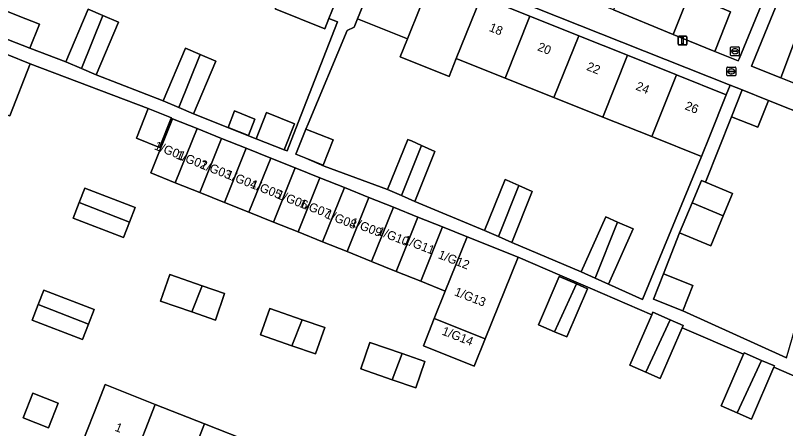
# Model space of a CAD drawing. Extents: x 159817 to 160765, y 380688 to 381638.
# Drawn here: x 160352.4 to 160439.6, y 381322.6 to 381369.4 of the extents above; entities that cross this region are included whole.
import ezdxf

# ---------------------------------------------------------------- set-up
doc = ezdxf.new("R2010")
doc.units = 0
for name, color, linetype in [('IMGEO_Brandkraan', 7, 'Continuous'), ('IMGEO_Erf', 7, 'Continuous'), ('IMGEO_Groenvoorziening', 7, 'Continuous'), ('IMGEO_Lichtmast', 7, 'Continuous'), ('IMGEO_Pand', 7, 'Continuous'), ('IMGEO_Pand_nummerreeks', 7, 'Continuous'), ('IMGEO_Rioolput', 7, 'Continuous'), ('IMGEO_Voetpad_open', 7, 'Continuous')]:
    doc.layers.add(name, color=color, linetype=linetype)

msp = doc.modelspace()

# ---------------------------------------------------------------- linework, layer by layer
at = {"layer": 'IMGEO_Brandkraan'}
for p, q in [((160433.034, 381363.563), (160433.886, 381363.563)), ((160432.959, 381362.637), (160432.959, 381363.489)), ((160433.218, 381363.057), (160433.218, 381363.069)), ((160433.656, 381363.02), (160433.258, 381363.02)), ((160433.261, 381363.106), (160433.659, 381363.106)), ((160433.47, 381362.783), (160433.445, 381362.783)), ((160433.447, 381363.343), (160433.472, 381363.343)), ((160433.702, 381363.069), (160433.702, 381363.057)), ((160433.96, 381363.489), (160433.96, 381362.637)), ((160433.886, 381362.563), (160433.034, 381362.563))]:
    msp.add_line(p, q, dxfattribs=at)
for points in [[(160433.034, 381363.563), (160433.886, 381363.563)], [(160432.959, 381362.637), (160432.959, 381363.489)], [(160433.96, 381363.489), (160433.96, 381362.637)], [(160433.886, 381362.563), (160433.034, 381362.563)]]:
    msp.add_lwpolyline(points, dxfattribs=at)
for centre, radius, start, end in [((160433.036, 381363.487), 0.0765, 91.55205, 178.44795), ((160433.036, 381363.487), 0.0765, 91.55205, 178.44795), ((160433.884, 381363.487), 0.0765, 1.55205, 88.44795), ((160433.884, 381363.487), 0.0765, 1.55205, 88.44795), ((160433.258, 381363.066), 0.0403, 85.87752, 175.75265), ((160433.255, 381363.056), 0.0366, 178.93798, 274.71019), ((160433.659, 381363.063), 0.043, 264.86636, 352.45326), ((160433.663, 381363.068), 0.0386, 1.73085, 96.63898), ((160433.036, 381362.639), 0.0765, 181.55205, 268.44795), ((160433.036, 381362.639), 0.0765, 181.55205, 268.44795), ((160433.884, 381362.639), 0.0765, 271.55205, 358.44795), ((160433.884, 381362.639), 0.0765, 271.55205, 358.44795)]:
    msp.add_arc(centre, radius, start, end, dxfattribs=at)
for centre, major_axis, ratio, start_param, end_param in [((160433.446, 381363.063), (-0.387, 0.002), 0.722429, 4.712389, 7.853982), ((160433.471, 381363.063), (-0.39, 0.002), 0.717154, 1.570796, 4.712389)]:
    msp.add_ellipse(centre, major_axis=major_axis, ratio=ratio, start_param=start_param, end_param=end_param, dxfattribs=at)
at = {"layer": 'IMGEO_Erf'}
for points in [[(160394.343, 381377.031), (160393.939, 381376.016), (160399.586, 381373.755), (160405.117, 381371.541), (160410.648, 381369.326), (160416.178, 381367.112), (160421.71, 381364.898), (160427.242, 381362.683), (160432.886, 381360.423), (160433.321, 381361.509)], [(160424.444, 381355.675), (160418.912, 381357.89), (160413.381, 381360.105), (160407.85, 381362.319), (160402.319, 381364.533), (160401.509, 381362.504), (160395.978, 381364.718), (160396.788, 381366.748), (160391.135, 381369.011), (160390.769, 381368.095), (160389.981, 381367.687), (160385.54, 381357.116), (160385.299, 381356.54), (160388.37, 381355.308), (160387.228, 381352.46), (160386.311, 381352.828), (160386.05, 381352.932), (160385.284, 381353.24), (160385.276, 381353.222), (160387.376, 381352.339), (160394.547, 381349.701), (160396.821, 381355.37), (160397.037, 381355.273), (160397.229, 381355.187), (160398.388, 381354.668), (160399.898, 381353.994), (160397.624, 381348.326), (160405.514, 381345.055), (160407.849, 381350.817), (160408.049, 381350.728), (160408.38, 381350.58), (160409.396, 381350.125), (160410.926, 381349.441), (160408.591, 381343.679), (160416.465, 381340.344), (160419.258, 381346.593), (160420.582, 381346.002), (160422.335, 381345.218), (160419.542, 381338.968), (160423.41, 381337.238), (160430.082, 381353.418)], [(160444.715, 381347.933), (160444.87, 381348.467), (160445.342, 381348.331), (160445.491, 381348.846), (160446.884, 381353.648), (160447.541, 381355.853), (160437.661, 381359.775), (160436.448, 381356.743), (160433.477, 381357.932), (160430.516, 381350.532), (160433.601, 381349.247), (160432.54, 381346.699), (160431.125, 381343.303), (160427.602, 381344.771), (160425.768, 381340.14), (160429.106, 381338.826), (160427.97, 381335.938), (160439.687, 381330.597), (160441.387, 381336.457), (160443.051, 381342.194)], [(160377.213, 381358.601), (160379.524, 381357.673), (160378.789, 381355.798), (160376.478, 381356.725)], [(160364.64, 381344.239), (160358.938, 381346.43), (160359.626, 381348.22), (160360.253, 381349.852), (160365.955, 381347.662), (160365.308, 381345.978)], [(160375.047, 381334.89), (160372.373, 381335.817), (160368.832, 381337.045), (160369.87, 381340.04), (160373.537, 381338.769), (160376.085, 381337.886)], [(160411.624, 381334.362), (160413.971, 381339.83), (160415.92, 381338.984), (160417.191, 381338.431), (160414.829, 381332.982), (160413.454, 381333.569)], [(160360.663, 381334.412), (160359.995, 381332.673), (160354.293, 381334.864), (160354.981, 381336.654), (160355.608, 381338.286), (160361.31, 381336.096)], [(160386.383, 381331.05), (160383.709, 381331.977), (160380.168, 381333.205), (160381.206, 381336.2), (160384.873, 381334.929), (160387.421, 381334.046)], [(160396.209, 381331.089), (160398.757, 381330.206), (160397.719, 381327.21), (160395.045, 381328.137), (160391.504, 381329.365), (160392.542, 381332.36)], [(160368.242, 381325.34), (160373.802, 381323.144), (160379.361, 381320.949), (160384.92, 381318.753), (160390.48, 381316.557), (160396.152, 381314.317), (160395.42, 381312.463), (160393.583, 381307.812), (160387.915, 381310.051), (160382.355, 381312.247), (160376.796, 381314.443), (160371.237, 381316.638), (160365.678, 381318.834), (160365.128, 381319.051), (160360.007, 381321.074), (160361.844, 381325.725), (160362.576, 381327.578)], [(160356.134, 381322.698), (160353.268, 381323.83), (160354.361, 381326.598), (160357.227, 381325.466)]]:
    msp.add_lwpolyline(points, close=True, dxfattribs=at)
for points in [[(160349.51, 381370.633), (160352.707, 381369.373), (160355.121, 381368.421), (160354.051, 381365.707), (160358.095, 381364.162), (160360.626, 381370.123), (160362.302, 381369.411), (160364.082, 381368.655), (160361.551, 381362.694), (160369.123, 381359.732), (160371.654, 381365.693), (160373.329, 381364.981), (160375.11, 381364.225), (160372.579, 381358.264), (160379.649, 381355.423), (160380.815, 381358.398), (160384.008, 381357.117), (160382.829, 381354.177), (160383.153, 381354.05), (160384.424, 381357.294), (160388.882, 381368.672), (160387.896, 381369.058), (160387.436, 381367.91), (160381.807, 381370.163)], [(160443.391, 381327.319), (160438.271, 381329.538), (160435.729, 381323.674), (160434.128, 381324.368), (160432.298, 381325.161), (160434.836, 381331.017), (160427.879, 381334.013), (160425.392, 381328.275), (160423.791, 381328.969), (160421.961, 381329.762), (160424.444, 381335.492), (160417.488, 381338.487), (160414.034, 381339.974), (160409.309, 381342.008), (160405.584, 381332.777), (160404.33, 381329.671), (160398.589, 381331.987), (160399.832, 381335.084), (160401.074, 381338.182), (160398.295, 381339.297), (160395.516, 381340.412), (160392.737, 381341.527), (160389.958, 381342.642), (160387.179, 381343.757), (160384.4, 381344.872), (160381.621, 381345.988), (160378.842, 381347.103), (160376.063, 381348.218), (160373.284, 381349.333), (160370.505, 381350.448), (160367.726, 381351.563), (160370.19, 381357.704), (160370.05, 381357.76), (160368.712, 381354.432), (160366.094, 381355.484), (160367.45, 381358.857), (160354.086, 381363.936), (160351.755, 381358.026)]]:
    msp.add_lwpolyline(points, dxfattribs=at)
at = {"layer": 'IMGEO_Groenvoorziening'}
for points in [[(160436.473, 381369.629), (160439.566, 381377.038), (160421.049, 381385.609), (160417.608, 381377.376), (160417.205, 381376.413), (160421.888, 381374.519), (160420.1, 381370.053), (160426.89, 381367.266), (160428.669, 381371.825), (160433.383, 381369.799), (160431.582, 381365.339), (160434.228, 381364.253), (160434.332, 381364.503)], [(160431.582, 381365.339), (160433.383, 381369.799), (160428.669, 381371.825), (160426.89, 381367.266)], [(160444.164, 381360.293), (160445.727, 381364.769), (160440.708, 381366.743), (160439.079, 381362.321)]]:
    msp.add_lwpolyline(points, close=True, dxfattribs=at)
msp.add_lwpolyline([(160461.245, 381366.612), (160453.564, 381370.31), (160440.938, 381376.388), (160437.937, 381369.021), (160435.825, 381363.835), (160435.749, 381363.649), (160439.079, 381362.321), (160440.708, 381366.743), (160445.727, 381364.769), (160444.164, 381360.293), (160448.489, 381358.567), (160449.008, 381359.745), (160451.054, 381358.878), (160450.664, 381357.7), (160451.35, 381357.426), (160452.902, 381361.958), (160458.116, 381359.85), (160456.669, 381355.304), (160458.829, 381354.443), (160461.49, 381363.709), (160461.884, 381365.081)], dxfattribs=at)
at = {"layer": 'IMGEO_Lichtmast'}
for p, q in [((160427.545, 381367.066), (160428.335, 381367.066)), ((160428.335, 381367.066), (160427.545, 381367.066)), ((160427.445, 381366.166), (160427.445, 381366.966)), ((160427.445, 381366.966), (160427.445, 381366.166)), ((160428.435, 381366.966), (160428.435, 381366.166)), ((160428.435, 381366.166), (160428.435, 381366.966)), ((160428.335, 381366.066), (160427.545, 381366.066)), ((160427.545, 381366.066), (160428.335, 381366.066))]:
    msp.add_line(p, q, dxfattribs=at)
msp.add_lwpolyline([(160427.865, 381366.941), (160428.015, 381366.941), (160428.015, 381366.191), (160427.865, 381366.191), (160427.865, 381366.941)], dxfattribs=at)
for centre, start, end in [((160427.545, 381366.966), 90, 180), ((160427.545, 381366.966), 90, 180), ((160428.335, 381366.966), 0, 90), ((160428.335, 381366.966), 360, 90), ((160427.545, 381366.166), 180, 270), ((160427.545, 381366.166), 180, 270), ((160428.335, 381366.166), 270, 0), ((160428.335, 381366.166), 270, 0)]:
    msp.add_arc(centre, 0.1, start, end, dxfattribs=at)
at = {"layer": 'IMGEO_Pand'}
for points in [[(160391.158, 381377.206), (160385.533, 381379.458), (160382.935, 381372.977), (160381.807, 381370.163), (160387.436, 381367.91), (160387.896, 381369.058), (160388.563, 381370.724), (160389.3, 381372.565)], [(160396.788, 381366.748), (160399.586, 381373.755), (160393.939, 381376.016), (160392.081, 381371.375), (160391.135, 381369.011)], [(160396.788, 381366.748), (160395.978, 381364.718), (160401.509, 381362.504), (160402.319, 381364.533), (160405.117, 381371.541), (160399.586, 381373.755)], [(160402.319, 381364.533), (160407.85, 381362.319), (160410.648, 381369.326), (160405.117, 381371.541)], [(160355.121, 381368.421), (160352.707, 381369.373), (160349.51, 381370.633), (160348.44, 381367.919), (160351.637, 381366.659), (160354.051, 381365.707)], [(160359.891, 381363.399), (160362.302, 381369.411), (160360.626, 381370.123), (160358.095, 381364.162)], [(160359.891, 381363.399), (160361.551, 381362.694), (160364.082, 381368.655), (160362.302, 381369.411)], [(160413.381, 381360.105), (160416.178, 381367.112), (160410.648, 381369.326), (160407.85, 381362.319)], [(160418.912, 381357.89), (160421.71, 381364.898), (160416.178, 381367.112), (160413.381, 381360.105)], [(160344.492, 381360.891), (160351.755, 381358.026), (160354.086, 381363.936), (160351.475, 381364.966), (160346.823, 381366.8)], [(160373.329, 381364.981), (160371.654, 381365.693), (160369.123, 381359.732), (160370.919, 381358.969)], [(160373.329, 381364.981), (160370.919, 381358.969), (160372.579, 381358.264), (160375.11, 381364.225)], [(160427.242, 381362.683), (160421.71, 381364.898), (160418.912, 381357.89), (160424.444, 381355.675)], [(160427.242, 381362.683), (160424.444, 381355.675), (160430.082, 381353.418), (160431.028, 381355.782), (160432.886, 381360.423)], [(160437.661, 381359.775), (160434.69, 381360.964), (160433.477, 381357.932), (160436.448, 381356.743)], [(160370.05, 381357.76), (160370.068, 381357.804), (160367.45, 381358.857), (160366.094, 381355.484), (160368.712, 381354.432)], [(160376.478, 381356.725), (160378.789, 381355.798), (160379.524, 381357.673), (160377.213, 381358.601)], [(160380.815, 381358.398), (160379.649, 381355.423), (160382.829, 381354.177), (160384.008, 381357.117)], [(160370.505, 381350.448), (160372.969, 381356.589), (160370.19, 381357.704), (160367.726, 381351.563)], [(160370.505, 381350.448), (160373.284, 381349.333), (160375.748, 381355.474), (160372.969, 381356.589)], [(160385.299, 381356.54), (160384.156, 381353.692), (160385.284, 381353.24), (160386.05, 381352.932), (160386.311, 381352.828), (160387.228, 381352.46), (160388.37, 381355.308)], [(160373.284, 381349.333), (160376.063, 381348.218), (160378.527, 381354.359), (160375.748, 381355.474)], [(160398.388, 381354.668), (160397.229, 381355.187), (160397.037, 381355.273), (160396.821, 381355.37), (160394.547, 381349.701), (160396.124, 381348.996)], [(160378.527, 381354.359), (160376.063, 381348.218), (160378.842, 381347.103), (160381.306, 381353.244)], [(160398.388, 381354.668), (160396.124, 381348.996), (160397.624, 381348.326), (160399.898, 381353.994)], [(160381.306, 381353.244), (160378.842, 381347.103), (160381.621, 381345.988), (160384.085, 381352.129)], [(160384.4, 381344.872), (160386.864, 381351.014), (160384.085, 381352.129), (160381.621, 381345.988)], [(160387.179, 381343.757), (160389.643, 381349.899), (160386.864, 381351.014), (160384.4, 381344.872)], [(160409.396, 381350.125), (160408.38, 381350.58), (160408.049, 381350.728), (160407.849, 381350.817), (160405.514, 381345.055), (160407.091, 381344.35)], [(160433.601, 381349.247), (160430.516, 381350.532), (160430.078, 381350.714), (160429.024, 381348.185), (160432.54, 381346.699)], [(160359.626, 381348.22), (160365.308, 381345.978), (160365.955, 381347.662), (160360.253, 381349.852)], [(160392.422, 381348.784), (160389.643, 381349.899), (160387.179, 381343.757), (160389.958, 381342.642)], [(160409.396, 381350.125), (160407.091, 381344.35), (160408.591, 381343.679), (160410.926, 381349.441)], [(160392.422, 381348.784), (160389.958, 381342.642), (160392.737, 381341.527), (160395.201, 381347.669)], [(160359.626, 381348.22), (160358.938, 381346.43), (160364.64, 381344.239), (160365.308, 381345.978)], [(160432.54, 381346.699), (160429.024, 381348.185), (160427.602, 381344.771), (160431.125, 381343.303)], [(160397.98, 381346.554), (160395.201, 381347.669), (160392.737, 381341.527), (160395.516, 381340.412)], [(160397.98, 381346.554), (160395.516, 381340.412), (160398.295, 381339.297), (160400.759, 381345.438)], [(160420.582, 381346.002), (160419.258, 381346.593), (160416.465, 381340.344), (160418.042, 381339.639)], [(160403.536, 381344.324), (160400.759, 381345.438), (160398.295, 381339.297), (160401.074, 381338.182)], [(160420.582, 381346.002), (160418.042, 381339.639), (160419.542, 381338.968), (160422.335, 381345.218)], [(160409.309, 381342.008), (160403.536, 381344.324), (160401.074, 381338.182), (160399.832, 381335.084), (160405.584, 381332.777)], [(160372.373, 381335.817), (160373.537, 381338.769), (160369.87, 381340.04), (160368.832, 381337.045)], [(160427.97, 381335.938), (160429.106, 381338.826), (160425.768, 381340.14), (160424.632, 381337.252)], [(160415.92, 381338.984), (160413.971, 381339.83), (160411.624, 381334.362), (160413.454, 381333.569)], [(160360.663, 381334.412), (160361.31, 381336.096), (160355.608, 381338.286), (160354.981, 381336.654)], [(160372.373, 381335.817), (160375.047, 381334.89), (160376.085, 381337.886), (160373.537, 381338.769)], [(160415.92, 381338.984), (160413.454, 381333.569), (160414.829, 381332.982), (160417.191, 381338.431)], [(160360.663, 381334.412), (160354.981, 381336.654), (160354.293, 381334.864), (160359.995, 381332.673)], [(160384.873, 381334.929), (160381.206, 381336.2), (160380.168, 381333.205), (160383.709, 381331.977)], [(160426.53, 381334.927), (160424.568, 381335.777), (160424.444, 381335.492), (160421.961, 381329.762), (160423.791, 381328.969)], [(160384.873, 381334.929), (160383.709, 381331.977), (160386.383, 381331.05), (160387.421, 381334.046)], [(160404.33, 381329.671), (160405.584, 381332.777), (160399.832, 381335.084), (160398.589, 381331.987)], [(160427.879, 381334.013), (160427.999, 381334.289), (160426.53, 381334.927), (160423.791, 381328.969), (160425.392, 381328.275)], [(160395.045, 381328.137), (160396.209, 381331.089), (160392.542, 381332.36), (160391.504, 381329.365)], [(160395.045, 381328.137), (160397.719, 381327.21), (160398.757, 381330.206), (160396.209, 381331.089)], [(160436.867, 381330.326), (160434.905, 381331.176), (160434.836, 381331.017), (160432.298, 381325.161), (160434.128, 381324.368)], [(160438.271, 381329.538), (160438.336, 381329.688), (160436.867, 381330.326), (160434.128, 381324.368), (160435.729, 381323.674)], [(160368.242, 381325.34), (160362.576, 381327.578), (160361.844, 381325.725), (160360.007, 381321.074), (160365.128, 381319.051), (160365.678, 381318.834)], [(160356.134, 381322.698), (160357.227, 381325.466), (160354.361, 381326.598), (160353.268, 381323.83)], [(160368.242, 381325.34), (160365.678, 381318.834), (160371.237, 381316.638), (160373.802, 381323.144)], [(160376.796, 381314.443), (160379.361, 381320.949), (160373.802, 381323.144), (160371.237, 381316.638)]]:
    msp.add_lwpolyline(points, close=True, dxfattribs=at)
at = {"layer": 'IMGEO_Rioolput'}
for p, q in [((160433.361, 381364.924), (160433.361, 381365.776)), ((160433.436, 381365.85), (160434.288, 381365.85)), ((160433.62, 381365.344), (160433.62, 381365.356)), ((160434.058, 381365.307), (160433.66, 381365.307)), ((160433.663, 381365.393), (160434.061, 381365.393)), ((160433.849, 381365.63), (160433.874, 381365.63)), ((160434.104, 381365.356), (160434.104, 381365.344)), ((160434.362, 381365.776), (160434.362, 381364.924)), ((160434.288, 381364.85), (160433.436, 381364.85)), ((160433.872, 381365.07), (160433.847, 381365.07))]:
    msp.add_line(p, q, dxfattribs=at)
for points in [[(160433.361, 381364.924), (160433.361, 381365.776)], [(160433.436, 381365.85), (160434.288, 381365.85)], [(160434.362, 381365.776), (160434.362, 381364.924)], [(160434.288, 381364.85), (160433.436, 381364.85)]]:
    msp.add_lwpolyline(points, dxfattribs=at)
for centre, radius, start, end in [((160433.438, 381365.774), 0.0765, 91.55205, 178.44795), ((160433.438, 381365.774), 0.0765, 91.55205, 178.44795), ((160433.66, 381365.353), 0.0403, 85.87752, 175.75265), ((160433.657, 381365.343), 0.0366, 178.93798, 274.71019), ((160434.061, 381365.35), 0.043, 264.86636, 352.45326), ((160434.065, 381365.355), 0.0386, 1.73085, 96.63898), ((160434.286, 381365.774), 0.0765, 1.55205, 88.44795), ((160434.286, 381365.774), 0.0765, 1.55205, 88.44795), ((160433.438, 381364.926), 0.0765, 181.55205, 268.44795), ((160433.438, 381364.926), 0.0765, 181.55205, 268.44795), ((160434.286, 381364.926), 0.0765, 271.55205, 358.44795), ((160434.286, 381364.926), 0.0765, 271.55205, 358.44795)]:
    msp.add_arc(centre, radius, start, end, dxfattribs=at)
for centre, major_axis, ratio, start_param, end_param in [((160433.848, 381365.35), (-0.387, 0.002), 0.722429, 4.712389, 7.853982), ((160433.873, 381365.35), (-0.39, 0.002), 0.717154, 1.570796, 4.712389)]:
    msp.add_ellipse(centre, major_axis=major_axis, ratio=ratio, start_param=start_param, end_param=end_param, dxfattribs=at)
at = {"layer": 'IMGEO_Voetpad_open'}
for points in [[(160359.654, 381394.382), (160354.824, 381396.317), (160353.609, 381393.461), (160391.515, 381378.098), (160394.303, 381377.047), (160394.343, 381377.031), (160433.321, 381361.509), (160434.69, 381360.964), (160437.661, 381359.775), (160447.541, 381355.853)], [(160444.164, 381360.293), (160439.079, 381362.321), (160435.749, 381363.649), (160435.825, 381363.835), (160437.937, 381369.021), (160440.938, 381376.388)], [(160388.563, 381370.724), (160387.896, 381369.058), (160388.882, 381368.672), (160384.424, 381357.294), (160383.153, 381354.05), (160382.829, 381354.177), (160379.649, 381355.423), (160372.579, 381358.264), (160370.919, 381358.969), (160369.123, 381359.732), (160361.551, 381362.694), (160359.891, 381363.399), (160358.095, 381364.162), (160354.051, 381365.707), (160351.637, 381366.659)], [(160439.687, 381330.597), (160427.97, 381335.938), (160424.632, 381337.252), (160425.768, 381340.14), (160427.602, 381344.771), (160429.024, 381348.185), (160430.078, 381350.714), (160430.516, 381350.532), (160433.477, 381357.932), (160434.69, 381360.964), (160433.321, 381361.509), (160432.886, 381360.423), (160431.028, 381355.782), (160430.082, 381353.418), (160423.41, 381337.238), (160419.542, 381338.968), (160418.042, 381339.639), (160416.465, 381340.344), (160408.591, 381343.679), (160407.091, 381344.35), (160405.514, 381345.055), (160397.624, 381348.326), (160396.124, 381348.996), (160394.547, 381349.701), (160387.376, 381352.339), (160385.276, 381353.222), (160385.284, 381353.24), (160384.156, 381353.692), (160385.299, 381356.54), (160385.54, 381357.116), (160389.981, 381367.687), (160390.769, 381368.095), (160391.135, 381369.011), (160392.081, 381371.375)], [(160351.475, 381364.966), (160354.086, 381363.936), (160367.45, 381358.857), (160370.068, 381357.804), (160370.05, 381357.76), (160370.19, 381357.704), (160372.969, 381356.589), (160375.748, 381355.474), (160378.527, 381354.359), (160381.306, 381353.244), (160384.085, 381352.129), (160386.864, 381351.014), (160389.643, 381349.899), (160392.422, 381348.784), (160395.201, 381347.669), (160397.98, 381346.554), (160400.759, 381345.438), (160403.536, 381344.324), (160409.309, 381342.008), (160414.034, 381339.974), (160417.488, 381338.487), (160424.444, 381335.492), (160424.568, 381335.777), (160426.53, 381334.927), (160427.999, 381334.289), (160427.879, 381334.013), (160434.836, 381331.017), (160434.905, 381331.176), (160436.867, 381330.326), (160438.336, 381329.688), (160438.271, 381329.538), (160443.391, 381327.319)]]:
    msp.add_lwpolyline(points, dxfattribs=at)
msp.add_lwpolyline([(160421.049, 381385.609), (160439.566, 381377.038), (160436.473, 381369.629), (160434.332, 381364.503), (160434.228, 381364.253), (160431.582, 381365.339), (160426.89, 381367.266), (160420.1, 381370.053), (160416.602, 381371.489), (160415.36, 381371.999), (160415.449, 381372.212), (160417.205, 381376.413), (160417.608, 381377.376)], close=True, dxfattribs=at)

# ---------------------------------------------------------------- texts
at = {"layer": 'IMGEO_Pand_nummerreeks'}
for s, rotation, p in [('18', 338.18058, (160405.95, 381367.674)), ('20', 338.18058, (160411.43, 381365.48)), ('22', 338.18058, (160416.987, 381363.255)), ('24', 338.18058, (160422.554, 381361.026)), ('26', 338.18058, (160428.118, 381358.799)), ('1/G01', 338.70079, (160368.038, 381354.265)), ('1/G02', 338.70079, (160370.508, 381353.22)), ('1/G03', 338.70079, (160373.238, 381352.131)), ('1/G04', 338.70079, (160376.157, 381350.995)), ('1/G05', 338.70079, (160378.93, 381349.908)), ('1/G06', 338.70079, (160381.898, 381348.724)), ('1/G07', 338.70079, (160384.476, 381347.735)), ('1/G08', 338.70079, (160387.398, 381346.5)), ('1/G09', 338.70079, (160390.263, 381345.611)), ('1/G10', 338.70079, (160393.322, 381344.586)), ('1/G11', 338.70079, (160396.243, 381343.606)), ('1/G12', 338.70316, (160400.175, 381341.928)), ('1/G13', 338.70316, (160402.027, 381337.718)), ('1/G14', 338.70079, (160400.606, 381333.265)), ('1', 338.44674, (160363.58, 381322.372))]:
    msp.add_text(s, height=1, rotation=rotation, dxfattribs=at).set_placement(p)

doc.saveas('drawing.dxf')
